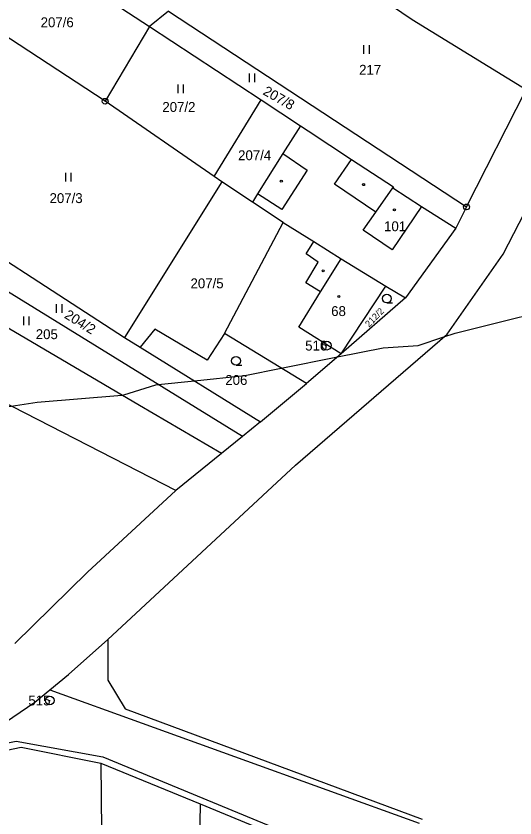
# Model space of a CAD drawing. Extents: x -747333 to -745433, y -1133152 to -1130600.
# Drawn here: x -746721.3 to -746635.6, y -1132285.5 to -1132147.6 of the extents above; entities that cross this region are included whole.
import ezdxf

# ---------------------------------------------------------------- set-up
doc = ezdxf.new("R2010")
doc.units = 0
for name, color, linetype in [('Vrstva 1', 7, 'Continuous'), ('Vrstva 17', 7, 'Continuous'), ('Vrstva 18', 7, 'Continuous'), ('Vrstva 19', 7, 'Continuous'), ('Vrstva 24', 7, 'Continuous'), ('Vrstva 25', 7, 'Continuous'), ('Vrstva 3', 7, 'Continuous'), ('Vrstva 37', 7, 'Continuous'), ('Vrstva 4', 7, 'Continuous'), ('Vrstva 52', 7, 'Continuous'), ('Vrstva 6', 7, 'Continuous')]:
    doc.layers.add(name, color=color, linetype=linetype)

msp = doc.modelspace()

# ---------------------------------------------------------------- linework, layer by layer
at = {"layer": 'Vrstva 1'}
for p, q in [((-746666.94, -1132138.69), (-746653.23, -1132148.18)), ((-746704.42, -1132145.46), (-746698.35, -1132149.4)), ((-746695.1, -1132146.75), (-746698.35, -1132149.4)), ((-746695.1, -1132146.75), (-746643.87, -1132180.43)), ((-746653.23, -1132148.18), (-746633.63, -1132160.23)), ((-746643.87, -1132180.43), (-746633.63, -1132160.23)), ((-746643.87, -1132180.43), (-746645.7, -1132184.06))]:
    msp.add_line(p, q, dxfattribs=at)
for points in [[(-746706, -1132162.26), (-746727.28, -1132148.3)], [(-746698.35, -1132149.4), (-746706, -1132162.26)], [(-746698.35, -1132149.4), (-746679.2, -1132162.02)], [(-746687.28, -1132175.19), (-746679.2, -1132162.02)], [(-746679.2, -1132162.02), (-746672.44, -1132166.48)], [(-746687.28, -1132175.19), (-746706, -1132162.26)], [(-746672.44, -1132166.48), (-746675.45, -1132171.26)], [(-746672.44, -1132166.48), (-746671.09, -1132167.37)], [(-746671.09, -1132167.37), (-746663.67, -1132172.26)], [(-746637.59, -1132188.53), (-746627.53, -1132169.14)], [(-746675.45, -1132171.26), (-746679.79, -1132178.16)], [(-746663.67, -1132172.26), (-746656.42, -1132176.97)], [(-746685.93, -1132176.1), (-746687.28, -1132175.19)], [(-746685.93, -1132176.1), (-746702.69, -1132202.89)], [(-746680.69, -1132179.58), (-746685.93, -1132176.1)], [(-746656.42, -1132176.97), (-746656.53, -1132177.13)], [(-746656.53, -1132177.13), (-746651.6, -1132180.37)], [(-746679.79, -1132178.16), (-746680.69, -1132179.58)], [(-746738.86, -1132179.39), (-746702.69, -1132202.89)], [(-746675.38, -1132183.11), (-746680.69, -1132179.58)], [(-746651.6, -1132180.37), (-746645.7, -1132184.06)], [(-746685.49, -1132202.16), (-746675.38, -1132183.11)], [(-746675.38, -1132183.11), (-746670.13, -1132186.36)], [(-746645.7, -1132184.06), (-746654.39, -1132196.03)], [(-746670.13, -1132186.36), (-746665.4, -1132189.36)], [(-746665.4, -1132189.36), (-746657.77, -1132194.04)], [(-746647.21, -1132202.3), (-746637.59, -1132188.53)], [(-746665.44, -1132205.68), (-746657.77, -1132194.04)], [(-746657.77, -1132194.04), (-746654.39, -1132196.03)], [(-746654.39, -1132196.03), (-746665.44, -1132205.68)], [(-746693.83, -1132229.18), (-746749.91, -1132200.43)], [(-746697.45, -1132201.42), (-746699.96, -1132204.52)], [(-746688.44, -1132206.74), (-746697.45, -1132201.42)], [(-746685.49, -1132202.16), (-746688.44, -1132206.74)], [(-746671.39, -1132210.8), (-746685.49, -1132202.16)], [(-746702.69, -1132202.89), (-746699.96, -1132204.52)], [(-746673.25, -1132224.8), (-746647.21, -1132202.3)], [(-746699.96, -1132204.52), (-746679.29, -1132217.36)], [(-746665.44, -1132205.68), (-746671.39, -1132210.8)], [(-746679.29, -1132217.36), (-746671.39, -1132210.8)], [(-746679.29, -1132217.36), (-746682.41, -1132219.89)], [(-746682.41, -1132219.89), (-746686, -1132222.81)], [(-746686, -1132222.81), (-746693.83, -1132229.18)], [(-746705.52, -1132254.75), (-746673.25, -1132224.8)], [(-746709.03, -1132243.21), (-746693.83, -1132229.18)], [(-746721.51, -1132255.46), (-746709.03, -1132243.21)], [(-746712.32, -1132260.82), (-746705.52, -1132254.75)], [(-746705.52, -1132254.75), (-746705.52, -1132261.75)], [(-746715.48, -1132263.41), (-746712.32, -1132260.82)], [(-746705.52, -1132261.75), (-746702.56, -1132266.68)], [(-746718.09, -1132265.55), (-746715.48, -1132263.41)], [(-746730.72, -1132274.13), (-746718.09, -1132265.55)], [(-746702.56, -1132266.68), (-746651.51, -1132285.68)], [(-746733.81, -1132276.07), (-746720.42, -1132273.3)], [(-746720.42, -1132273.3), (-746706.71, -1132276.02)], [(-746706.71, -1132276.02), (-746689.65, -1132283.05)], [(-746706.71, -1132276.02), (-746705.91, -1132357.75)], [(-746689.65, -1132283.05), (-746675.12, -1132289.05)]]:
    msp.add_lwpolyline(points, dxfattribs=at)
at = {"layer": 'Vrstva 24'}
for p, q in [((-746706.05, -1132162.26), (-746705.95, -1132162.26)), ((-746643.92, -1132180.43), (-746643.82, -1132180.43)), ((-746667.96, -1132204.26), (-746667.86, -1132204.26)), ((-746715.55, -1132265.26), (-746715.45, -1132265.26))]:
    msp.add_line(p, q, dxfattribs=at)
for centre, radius in [((-746706, -1132162.26), 0.499289), ((-746643.87, -1132180.43), 0.499289), ((-746667.91, -1132204.26), 0.756017), ((-746715.5, -1132265.26), 0.756017)]:
    msp.add_circle(centre, radius, dxfattribs=at)
at = {"layer": 'Vrstva 25'}
for p, q in [((-746661.57, -1132152.61), (-746661.57, -1132154.11)), ((-746660.57, -1132154.11), (-746660.57, -1132152.61)), ((-746681.26, -1132157.48), (-746681.26, -1132158.98)), ((-746680.26, -1132158.98), (-746680.26, -1132157.48)), ((-746693.51, -1132159.37), (-746693.51, -1132160.87)), ((-746692.51, -1132160.87), (-746692.51, -1132159.37)), ((-746712.82, -1132174.57), (-746712.82, -1132176.07)), ((-746711.82, -1132176.07), (-746711.82, -1132174.57)), ((-746714.41, -1132197.12), (-746714.41, -1132198.62)), ((-746713.41, -1132198.62), (-746713.41, -1132197.12)), ((-746657.58, -1132196.93), (-746656.58, -1132196.93)), ((-746720.05, -1132199.24), (-746720.05, -1132200.74)), ((-746719.05, -1132200.74), (-746719.05, -1132199.24)), ((-746683.5, -1132207.62), (-746682.5, -1132207.62))]:
    msp.add_line(p, q, dxfattribs=at)
for centre, radius in [((-746675.71, -1132176), 0.174503), ((-746661.56, -1132176.59), 0.174503), ((-746656.28, -1132180.91), 0.174503), ((-746668.51, -1132191.39), 0.174503), ((-746665.83, -1132195.8), 0.174503), ((-746657.58, -1132196.18), 0.75), ((-746683.5, -1132206.87), 0.75)]:
    msp.add_circle(centre, radius, dxfattribs=at)
at = {"layer": 'Vrstva 3'}
for points in [[(-746659.47, -1132181.31), (-746656.53, -1132177.13)], [(-746656.53, -1132177.13), (-746651.6, -1132180.37)], [(-746661.63, -1132184.39), (-746659.47, -1132181.31)], [(-746651.6, -1132180.37), (-746656.68, -1132187.78)], [(-746656.68, -1132187.78), (-746661.63, -1132184.39)], [(-746668.98, -1132195.04), (-746665.4, -1132189.36)], [(-746665.4, -1132189.36), (-746657.77, -1132194.04)], [(-746672.69, -1132201.07), (-746668.98, -1132195.04)], [(-746665.44, -1132205.68), (-746657.77, -1132194.04)], [(-746665.44, -1132205.68), (-746672.69, -1132201.07)]]:
    msp.add_lwpolyline(points, dxfattribs=at)
at = {"layer": 'Vrstva 37'}
for centre in [(-746656.28, -1132180.91), (-746665.83, -1132195.8)]:
    msp.add_circle(centre, 0.174503, dxfattribs=at)
at = {"layer": 'Vrstva 4'}
for points in [[(-746675.45, -1132171.26), (-746671.27, -1132174.11)], [(-746666.56, -1132176.49), (-746663.67, -1132172.26)], [(-746671.27, -1132174.11), (-746675.65, -1132180.87)], [(-746659.47, -1132181.31), (-746666.56, -1132176.49)], [(-746659.47, -1132181.31), (-746656.53, -1132177.13)], [(-746675.65, -1132180.87), (-746679.79, -1132178.16)], [(-746661.63, -1132184.39), (-746659.47, -1132181.31)], [(-746651.6, -1132180.37), (-746656.68, -1132187.78)], [(-746656.68, -1132187.78), (-746661.63, -1132184.39)], [(-746671.46, -1132188.47), (-746670.13, -1132186.36)], [(-746669.35, -1132189.9), (-746671.46, -1132188.47)], [(-746668.98, -1132195.04), (-746665.4, -1132189.36)], [(-746671.5, -1132193.47), (-746669.35, -1132189.9)], [(-746668.98, -1132195.04), (-746671.5, -1132193.47)], [(-746672.69, -1132201.07), (-746668.98, -1132195.04)], [(-746665.44, -1132205.68), (-746672.69, -1132201.07)], [(-746715.48, -1132263.41), (-746651.99, -1132286.34)], [(-746730.72, -1132274.13), (-746721.28, -1132272.26)], [(-746721.28, -1132272.26), (-746706.38, -1132274.95)], [(-746706.38, -1132274.95), (-746674.66, -1132288.06)]]:
    msp.add_lwpolyline(points, dxfattribs=at)
at = {"layer": 'Vrstva 52'}
msp.add_lwpolyline([(-746759.14, -1132222.5), (-746751.94, -1132220.75), (-746726.19, -1132215.25), (-746722.16, -1132214.66), (-746717.69, -1132214), (-746703.12, -1132212.78), (-746702.81, -1132212.75), (-746697.31, -1132211), (-746696.9, -1132210.96), (-746690.66, -1132210.29), (-746682, -1132209.38), (-746675.75, -1132208.13), (-746666.03, -1132206.19), (-746658.19, -1132204.63), (-746652.19, -1132204.25), (-746647.76, -1132202.77), (-746645.81, -1132202.12), (-746623.31, -1132196.5)], dxfattribs=at)
at = {"layer": 'Vrstva 6'}
for points in [[(-746682.41, -1132219.89), (-746743.19, -1132182.42)], [(-746700.07, -1132214.57), (-746729.82, -1132197.08)], [(-746686, -1132222.81), (-746700.07, -1132214.57)], [(-746689.65, -1132283.05), (-746690.96, -1132357.97)]]:
    msp.add_lwpolyline(points, dxfattribs=at)

# ---------------------------------------------------------------- texts
at = {"layer": 'Vrstva 17'}
for s, p in [('516', (-746671.611907, -1132205.11)), ('515', (-746719.188688, -1132266.11))]:
    msp.add_text(s, height=1.7, dxfattribs=at).set_placement(p)
at = {"layer": 'Vrstva 18'}
for s, p in [('207/6', (-746717.08, -1132149.54)), ('217', (-746662.34, -1132157.7)), ('207/2', (-746696.16, -1132164.09)), ('207/4', (-746683.14, -1132172.39)), ('207/3', (-746715.55, -1132179.76)), ('207/5', (-746691.32, -1132194.41)), ('205', (-746717.92, -1132203.15)), ('206', (-746685.34, -1132211.02))]:
    msp.add_text(s, height=1.7, dxfattribs=at).set_placement(p)
for s, height, rotation, p in [('207/8', 1.7, 330.3, (-746679.011091, -1132161.010878)), ('212/2', 1.14, 45.69507, (-746660.62, -1132201.18)), ('204/2', 1.7, 328.17258, (-746713.14, -1132199.41))]:
    msp.add_text(s, height=height, rotation=rotation, dxfattribs=at).set_placement(p)
at = {"layer": 'Vrstva 19'}
for s, p in [('101', (-746658.05, -1132184.6)), ('68', (-746667.14, -1132199.18))]:
    msp.add_text(s, height=1.7, dxfattribs=at).set_placement(p)

doc.saveas('drawing.dxf')
